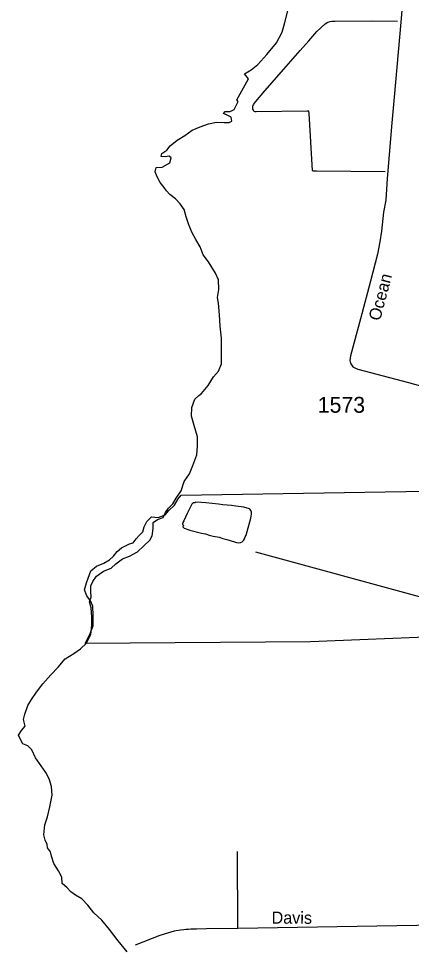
# Model space of a CAD drawing. Extents: x 2290055 to 2389491, y 66597 to 237875.
# Drawn here: x 2326138 to 2329224, y 88299 to 95600 of the extents above; entities that cross this region are included whole.
import ezdxf

# ---------------------------------------------------------------- set-up
doc = ezdxf.new("R2010")
doc.units = 0
for name, color, linetype in [('Exist Boundary Political City Limit New', 7, 'Continuous'), ('Exist Hydrographic Island Shore', 7, 'Continuous'), ('Exist Hydrographic Pond Under 1500 Sq Ft', 7, 'Continuous'), ('Exist Road Non-System Type 51', 7, 'Continuous'), ('Exist Road Non-System Type 51 Label', 7, 'Continuous'), ('Exist Road Secondary Type 51 Attributed', 7, 'Continuous'), ('Exist Road Secondary Type 51 Label', 7, 'Continuous'), ('Exist Road Secondary Type 51 Number Label', 7, 'Continuous'), ('Map Preparation Boundary City Limit Buffer Line', 7, 'Continuous')]:
    doc.layers.add(name, color=color, linetype=linetype)

msp = doc.modelspace()

# ---------------------------------------------------------------- linework, layer by layer
at = {"layer": 'Exist Boundary Political City Limit New'}
for points in [[(2326657, 91115.6), (2326670.5, 91169.8), (2326684.2, 91205.9), (2326705.8, 91264), (2326749.8, 91300.4), (2326807.5, 91324.8), (2326853.2, 91351.3), (2326883.2, 91379.4), (2326912.8, 91415.7), (2326946.8, 91444), (2326982.5, 91462.2), (2327008.5, 91476.4), (2327038.5, 91484.8), (2327062.2, 91513.9), (2327084, 91541), (2327113.8, 91569.4), (2327125.5, 91610.1), (2327146.2, 91650.1), (2327181, 91687.9), (2327235.8, 91683.1), (2327289.2, 91702.6), (2327318.5, 91736.8), (2327362.2, 91780.6), (2327391.5, 91829.4), (2327416, 91858.6), (2329500.8, 91892.7)], [(2329727.2, 87769.5), (2329881.2, 88969.6), (2329808.5, 88990.8), (2330184.8, 90551.8), (2329465.8, 90748.2), (2328432.2, 90707.3), (2326659.8, 90693.2), (2326693.8, 90759.9), (2326723, 90832.1), (2326724.5, 90912.2), (2326720, 90986.3), (2326703.5, 91028), (2326673.2, 91067.9), (2326657, 91115.6)]]:
    msp.add_lwpolyline(points, dxfattribs=at)
at = {"layer": 'Exist Hydrographic Island Shore'}
for points in [[(2327809.1, 94793.3), (2327812.2, 94795.2), (2327807.2, 94825.7), (2327776.1, 94841.6), (2327748.6, 94854.7), (2327760.1, 94870.7), (2327800.7, 94870.6), (2327831.2, 94886.5), (2327851.5, 94929.3), (2327862.6, 94948.9), (2327853.8, 94963.4), (2327945.2, 95127.8), (2327913.4, 95167), (2327964.3, 95197.4), (2328017.2, 95240.1), (2328089, 95317.6), (2328163, 95410.4), (2328208.3, 95493), (2328228.4, 95569.8), (2328254, 95661.1)], [(2327555.2, 92640.3), (2327574.9, 92657.2), (2327628.4, 92718), (2327670.5, 92787.4), (2327708, 92832.3), (2327732.6, 92888.8), (2327733.2, 92950.3), (2327732.6, 93010.3), (2327730.9, 93092.1), (2327720.3, 93186.1), (2327716.6, 93272.9), (2327708.6, 93365.6), (2327700.6, 93410.4), (2327702.4, 93424.9), (2327712.1, 93472.8), (2327708.6, 93549.7), (2327686, 93602.6), (2327631.1, 93689.7), (2327589.1, 93744.1), (2327564.4, 93809.4), (2327531.2, 93864.6), (2327501.5, 93918.3), (2327474.8, 93979.9), (2327453.3, 94044.5), (2327438.7, 94101), (2327407.6, 94146), (2327370.1, 94185.2), (2327325.8, 94218.6), (2327299.7, 94248.4), (2327281.1, 94275.2), (2327249.1, 94313), (2327225.9, 94358.7), (2327210.7, 94397.8), (2327220, 94431.2), (2327265.1, 94433.3), (2327327.4, 94467.3), (2327335.4, 94505.7), (2327321.7, 94518.8), (2327290.5, 94515.9), (2327257.3, 94517.4), (2327262.2, 94542.1), (2327303, 94568.1), (2327329, 94601.4), (2327382.8, 94644.9), (2327445.3, 94681.1), (2327501.7, 94723.8), (2327565.1, 94749.8), (2327631.1, 94774.4), (2327694, 94786.6), (2327752.7, 94784.4), (2327793.3, 94783.6), (2327809.1, 94793.3)], [(2326990.7, 88271), (2326919.8, 88359.3), (2326851.7, 88446.8), (2326791, 88522), (2326730.3, 88579.2), (2326682.5, 88638.5), (2326636, 88687.7), (2326585.5, 88717.3), (2326549.2, 88743.4), (2326520.3, 88774.5), (2326481.2, 88808.5), (2326478.3, 88858.4), (2326452.2, 88909), (2326416, 88966.9), (2326395.7, 89022.6), (2326388.5, 89057.3), (2326364.7, 89088.5), (2326363.3, 89114.5), (2326347.3, 89147.8), (2326335, 89191.2), (2326343.6, 89268.6), (2326365.3, 89333), (2326384, 89411.2), (2326401.6, 89502.3), (2326397.7, 89570.3), (2326378.2, 89629.7), (2326352.2, 89680.3), (2326315.3, 89732.4), (2326271, 89796), (2326240.8, 89858.3), (2326210.3, 89888.6), (2326171.3, 89904.5), (2326154.5, 89934.2), (2326137.9, 89974), (2326161.1, 90010.2), (2326188.5, 90044.9), (2326177.7, 90095.6), (2326187.7, 90137.5), (2326210.3, 90205.5), (2326240, 90252.6), (2326277.5, 90311.2), (2326328, 90377), (2326390.5, 90447.2), (2326449, 90506.6), (2326503.9, 90571.7), (2326572, 90615.1), (2326625.5, 90651.3), (2326671.7, 90695.5), (2326705.1, 90764.2), (2326712.3, 90836.6), (2326713.7, 90903.9), (2326708.6, 90972.6), (2326694, 91020.3), (2326708.6, 91058), (2326705.1, 91102.8), (2326705.1, 91146.2), (2326721.5, 91179.5), (2326749.8, 91221.5), (2326806.2, 91262), (2326864, 91285.2), (2326902.5, 91317.8), (2326953, 91357.6), (2327008.8, 91379.3), (2327072.9, 91413.3), (2327123, 91459.6), (2327169.3, 91503.8), (2327188, 91540), (2327194.5, 91596.4), (2327194.5, 91642.7), (2327229.2, 91668), (2327274.3, 91683.2), (2327291.5, 91720.9), (2327315.5, 91757.1), (2327350.8, 91788.9), (2327377, 91835.2), (2327414.6, 91891.7), (2327437.5, 91965.5), (2327479.6, 92024.8), (2327507, 92091.4), (2327537.6, 92175.3), (2327544.6, 92243.3), (2327542.5, 92317.1), (2327517.7, 92405.4), (2327496, 92478.5), (2327499.7, 92545.7), (2327522.8, 92612.3), (2327555.2, 92640.3)]]:
    msp.add_lwpolyline(points, dxfattribs=at)
at = {"layer": 'Exist Hydrographic Pond Under 1500 Sq Ft'}
msp.add_lwpolyline([(2327865.5, 91484.7), (2327881.7, 91485.6), (2327895.2, 91491.5), (2327905, 91502.9), (2327914, 91515.5), (2327918.2, 91530.6), (2327926, 91544.2), (2327934.7, 91573.5), (2327962, 91678.3), (2327966.5, 91709.4), (2327967, 91724.6), (2327963.2, 91737.9), (2327956.2, 91745.8), (2327955.2, 91747.9), (2327951.5, 91751.9), (2327908, 91764.1), (2327844.5, 91770.9), (2327810.7, 91776.9), (2327742.2, 91783.1), (2327708.7, 91788.6), (2327608.5, 91796.9), (2327576.2, 91800.6), (2327530, 91802.7), (2327526, 91801.3), (2327521.5, 91796.9), (2327510.7, 91796.9), (2327499.7, 91786.2), (2327491.5, 91772.3), (2327463.5, 91714.9), (2327437, 91657.5), (2327429.5, 91644.4), (2327426, 91629.2), (2327427, 91625.9), (2327434.5, 91621.3), (2327428.2, 91609.1), (2327438.7, 91598.1), (2327483.2, 91584.2), (2327574.7, 91559.9), (2327607.5, 91553.2), (2327636, 91543.8), (2327667.2, 91537.3), (2327682, 91533.2), (2327714, 91527.2), (2327743, 91517), (2327774.2, 91509.7), (2327834.5, 91490.7), (2327849.5, 91486.8), (2327865.5, 91484.7)], dxfattribs=at)
at = {"layer": 'Exist Road Non-System Type 51'}
for p, q in [((2329316.6, 91050.8), (2328002.6, 91411.3)), ((2327859.5, 88456.3), (2327856.7, 89060.1))]:
    msp.add_line(p, q, dxfattribs=at)
for points in [[(2329018.3, 94396.7), (2328477.9, 94401), (2328450.2, 94402.9), (2328445.8, 94406.7), (2328421.2, 94854.7), (2328418.9, 94872.3), (2328405, 94874.7), (2328004.8, 94868.5), (2327997, 94868.2), (2327988.9, 94872.1), (2327983.1, 94880.1), (2327979.1, 94890.1), (2327977.7, 94898.9), (2327978.5, 94912.1), (2327984.5, 94926.1), (2328002.4, 94948.5), (2328073.2, 95033.3), (2328222.4, 95202.3), (2328350.2, 95350.1), (2328419.4, 95426.7), (2328481.9, 95497.8), (2328546, 95560.4), (2328568.5, 95573.1), (2328585.7, 95578.3), (2328598.8, 95580.2), (2328623.7, 95580.8), (2328915.7, 95581.8), (2329116, 95580.2)], [(2327859.5, 88456.3), (2327615.1, 88452.9), (2327535.1, 88451.1), (2327491.2, 88449), (2327472.2, 88448.6), (2327453.2, 88447.2), (2327434.9, 88444.8), (2327408.8, 88441.5), (2327360.8, 88433.4), (2327306.6, 88417.8), (2327248.3, 88400), (2327052.7, 88324.1)], [(2329827.8, 88489.7), (2329578.2, 88484.6), (2327859.5, 88456.3)]]:
    msp.add_lwpolyline(points, dxfattribs=at)
at = {"layer": 'Exist Road Secondary Type 51 Attributed'}
msp.add_lwpolyline([(2329194.6, 96189.4), (2329141.9, 95571.7), (2329089.3, 94983.8), (2329070.3, 94781.1), (2329033.9, 94345.8), (2329024.4, 94175.6), (2329004.2, 94079.8), (2328988.5, 93932.1), (2328976.5, 93846.9), (2328958.8, 93749.7), (2328902, 93539.5), (2328823.7, 93242.9), (2328745.2, 92952.3), (2328740.1, 92915.7), (2328745.2, 92894.9), (2328752.1, 92881), (2328763.7, 92867), (2328784.9, 92854.5), (2328803.9, 92846.3), (2329202.4, 92743.7), (2329654.6, 92616.9)], dxfattribs=at)
at = {"layer": 'Map Preparation Boundary City Limit Buffer Line'}
for points in [[(2326657, 91115.6), (2326670.5, 91169.8), (2326684.2, 91205.9), (2326705.8, 91264), (2326749.8, 91300.4), (2326807.5, 91324.8), (2326853.2, 91351.3), (2326883.2, 91379.4), (2326912.8, 91415.7), (2326946.8, 91444), (2326982.5, 91462.2), (2327008.5, 91476.4), (2327038.5, 91484.8), (2327062.2, 91513.9), (2327084, 91541), (2327113.8, 91569.4), (2327125.5, 91610.1), (2327146.2, 91650.1), (2327181, 91687.9), (2327235.8, 91683.1), (2327289.2, 91702.6), (2327318.5, 91736.8), (2327362.2, 91780.6), (2327391.5, 91829.4), (2327416, 91858.6), (2329500.8, 91892.7)], [(2329727.2, 87769.5), (2329881.2, 88969.6), (2329808.5, 88990.8), (2330184.8, 90551.8), (2329465.8, 90748.2), (2328432.2, 90707.3), (2326659.8, 90693.2), (2326693.8, 90759.9), (2326723, 90832.1), (2326724.5, 90912.2), (2326720, 90986.3), (2326703.5, 91028), (2326673.2, 91067.9), (2326657, 91115.6)]]:
    msp.add_lwpolyline(points, dxfattribs=at)

# ---------------------------------------------------------------- texts
at = {"layer": 'Exist Road Non-System Type 51 Label'}
msp.add_text('Davis', height=95, rotation=359.6167, dxfattribs=at).set_placement((2328125.3, 88493.7))
at = {"layer": 'Exist Road Secondary Type 51 Label'}
msp.add_text('Ocean', height=95, rotation=75.16213, dxfattribs=at).set_placement((2328977, 93221.7))
at = {"layer": 'Exist Road Secondary Type 51 Number Label'}
msp.add_text('1573', height=125, dxfattribs=at).set_placement((2328488.3, 92505.1))

doc.saveas('drawing.dxf')
